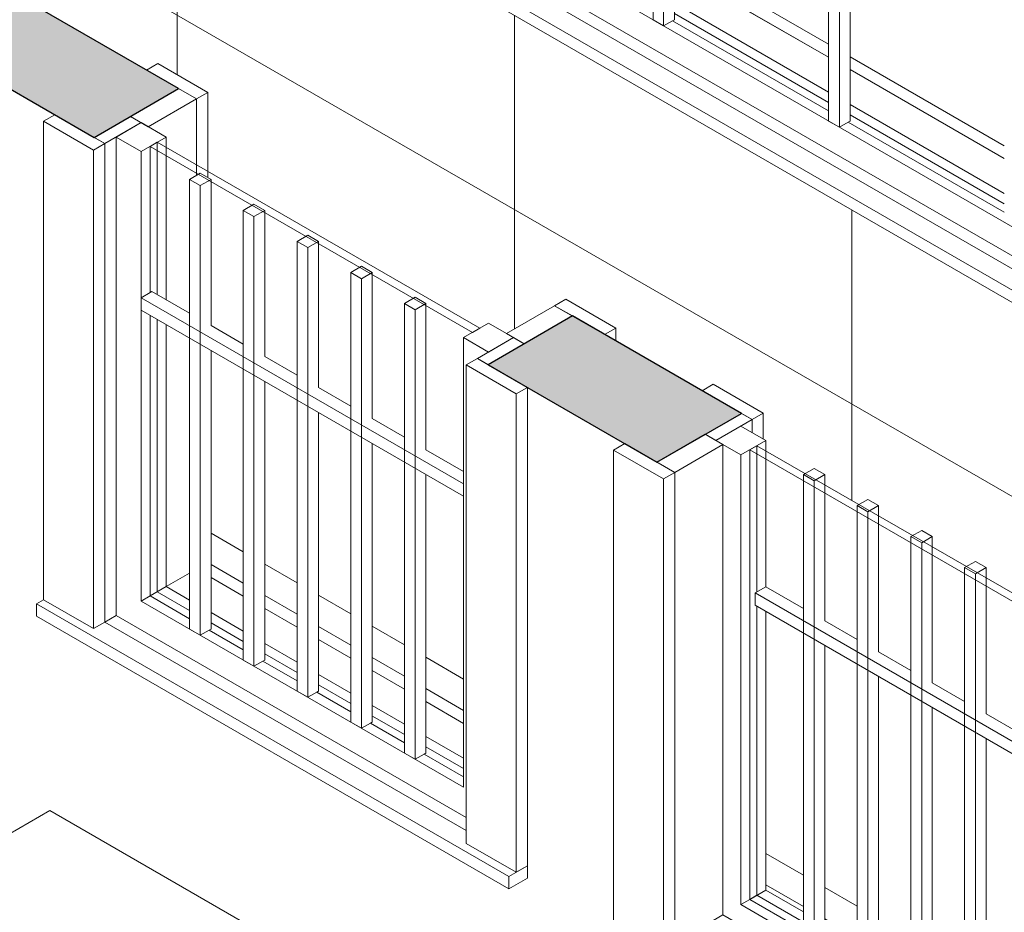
# Model space of a CAD drawing. Header units: metres. Extents: x -33 to 126, y -29 to 31.
# Tile 610 of 656: x 82.47 to 83.7, y 10.59 to 11.71. Entities that reach past the tile are written whole.
import ezdxf

# ---------------------------------------------------------------- set-up
doc = ezdxf.new("R2010")
doc.units = ezdxf.units.M
for name, color, linetype, lineweight in [('A-GLAZ', 151, 'Continuous', 18), ('A-WALL', 113, 'Continuous', 18), ('A-WALL-PATT', 111, 'Continuous', 35), ('I-FURN', 30, 'Continuous', 18)]:
    doc.layers.add(name, color=color, linetype=linetype, lineweight=lineweight)

# ---------------------------------------------------------------- blocks, each defined once
blk = doc.blocks.new('Casement w Mullions-Number_0002 - _JANELA 2-2381636-PERSPECTIVA GERAL')
at = {"layer": 'A-GLAZ', "lineweight": 9}
for p, q in [((8.3691, 12.2762), (8.3691, 11.711)), ((8.3825, 11.7032), (8.3825, 12.2684)), ((8.5898, 12.1488), (8.5898, 11.5835)), ((8.6033, 11.5758), (8.6033, 12.141)), ((9.038, 11.3248), (7.7136, 12.0894)), ((9.095, 11.2125), (7.582, 12.086)), ((7.582, 12.0705), (9.095, 11.197)), ((7.6822, 12.0713), (9.0411, 11.2866)), ((7.668, 12.0631), (9.0411, 11.2703)), ((9.0411, 11.2703), (7.668, 12.0631)), ((8.396, 11.9797), (8.396, 11.711)), ((8.6167, 11.8522), (8.6167, 11.5835)), ((8.396, 11.792), (8.5898, 11.6801)), ((8.5898, 11.6638), (8.396, 11.7756)), ((8.396, 11.7756), (8.5898, 11.6638)), ((8.396, 11.7317), (8.5898, 11.6198)), ((8.5898, 11.6069), (8.396, 11.7187)), ((8.3691, 11.711), (8.3825, 11.7032)), ((8.3825, 11.7032), (8.3938, 11.7097)), ((8.3938, 11.7097), (8.396, 11.711)), ((8.3938, 11.7097), (8.5898, 11.5965)), ((8.6167, 11.6645), (8.8105, 11.5526)), ((8.8105, 11.5363), (8.6167, 11.6482)), ((8.6167, 11.6482), (8.8105, 11.5363)), ((8.6167, 11.6043), (8.8105, 11.4924)), ((8.5898, 11.5835), (8.6033, 11.5758)), ((8.6033, 11.5758), (8.6145, 11.5822)), ((8.6145, 11.5822), (8.6167, 11.5835)), ((8.6145, 11.5822), (8.8105, 11.4691)), ((8.8105, 11.4794), (8.6167, 11.5913))]:
    blk.add_line(p, q, dxfattribs=at)
blk = doc.blocks.new('Mesa-Retangular - Mesa aço inox 45x95cm 88AL 3-V857-PERSPECTIVA GERAL')
at = {"layer": 'I-FURN', "lineweight": 9}
for p, q in [((7.6112, 10.7168), (6.9395, 10.3289)), ((7.9294, 10.5331), (7.6112, 10.7168))]:
    blk.add_line(p, q, dxfattribs=at)
blk = doc.blocks.new('Casement w Mullions-Number_0002 - _JANELA 5-V883-PERSPECTIVA GERAL')
at = {"layer": 'A-GLAZ', "lineweight": 9}
for p, q in [((8.4448, 11.2527), (8.4307, 11.2445)), ((8.5077, 11.2164), (8.4448, 11.2527)), ((8.4307, 11.2445), (8.4935, 11.2082)), ((8.4935, 11.2082), (8.5077, 11.2164)), ((8.5077, 11.2164), (8.5077, 11.1837)), ((8.4935, 11.1919), (8.4935, 11.2082)), ((8.4935, 11.2082), (8.4935, 11.1919)), ((8.3336, 11.1781), (8.3194, 11.1699)), ((8.3964, 11.1418), (8.3336, 11.1781)), ((8.4569, 11.1767), (8.4569, 10.5856)), ((8.4996, 10.9917), (8.4996, 11.1754)), ((8.5108, 11.1819), (8.5108, 11.169)), ((8.3194, 11.1699), (8.3823, 11.1336)), ((8.3194, 11.1699), (8.3194, 10.5062)), ((8.4794, 10.5985), (8.4794, 11.1638)), ((8.4906, 11.1703), (8.4906, 10.605)), ((8.5108, 11.169), (8.5108, 10.9981)), ((8.3823, 11.1336), (8.3964, 11.1418)), ((8.3964, 11.1418), (8.3964, 10.5506)), ((8.3964, 10.5506), (8.3964, 11.1418)), ((8.5581, 11.139), (8.5581, 10.5738)), ((8.5851, 11.139), (8.5851, 11.1261)), ((8.3823, 10.5425), (8.3823, 11.1336)), ((8.5716, 10.566), (8.5716, 11.1313)), ((8.5851, 11.1261), (8.5851, 10.9553)), ((8.6257, 11.1001), (8.6257, 10.5348)), ((8.6526, 11.1001), (8.6526, 11.0871)), ((8.6391, 11.0852), (8.6391, 11.0923)), ((8.6526, 11.0871), (8.6526, 10.9163)), ((8.6391, 10.527), (8.6391, 11.0845)), ((8.6932, 11.0611), (8.6932, 10.4958)), ((8.7201, 11.0611), (8.7201, 11.0481)), ((8.7067, 10.488), (8.7067, 11.0533)), ((8.7201, 11.0481), (8.7201, 10.8773)), ((8.7607, 11.0221), (8.7607, 10.4568)), ((8.7742, 10.4491), (8.7742, 11.0143)), ((8.7877, 11.0221), (8.7877, 11.0091)), ((8.7877, 11.0091), (8.7877, 10.8383)), ((8.5108, 10.9981), (8.4973, 10.9904)), ((8.8324, 10.7969), (8.4973, 10.9904)), ((8.4973, 10.9904), (8.4973, 10.9748)), ((8.5108, 10.9981), (8.5581, 10.9708)), ((8.4973, 10.9748), (8.8324, 10.7814)), ((8.8282, 10.9831), (8.8282, 10.4179)), ((8.8417, 10.8792), (8.8417, 10.9753)), ((8.8552, 10.9831), (8.8552, 10.9701)), ((8.4996, 10.6102), (8.4996, 10.9735)), ((8.5108, 10.967), (8.5108, 10.6167)), ((8.8552, 10.9701), (8.8552, 10.887)), ((8.5851, 10.9553), (8.6257, 10.9318)), ((8.9757, 10.9462), (8.9616, 10.938)), ((8.9616, 10.938), (9.0244, 10.9017)), ((9.0386, 10.9099), (8.9757, 10.9462)), ((8.8846, 10.9298), (8.8846, 10.9039)), ((8.5851, 10.9242), (8.5851, 10.5738)), ((8.6526, 10.9163), (8.6932, 10.8928)), ((9.0244, 10.9017), (9.0386, 10.9099)), ((9.0386, 10.9099), (9.0386, 10.8936)), ((8.6526, 10.8852), (8.6526, 10.5348)), ((8.7201, 10.8773), (8.7607, 10.8539)), ((8.8465, 10.882), (8.8324, 10.8738)), ((8.9094, 10.8457), (8.8465, 10.882)), ((8.8324, 10.8738), (8.8952, 10.8375)), ((8.8324, 10.8738), (8.8324, 10.2826)), ((8.7201, 10.8462), (8.7201, 10.4958)), ((8.8952, 10.8375), (8.9094, 10.8457)), ((8.9094, 10.8457), (8.9094, 10.1819)), ((8.7877, 10.8383), (8.8282, 10.8149)), ((8.8952, 10.1737), (8.8952, 10.8375)), ((8.7877, 10.8072), (8.7877, 10.4568)), ((8.4906, 10.605), (8.5108, 10.6167)), ((8.5108, 10.6234), (8.5581, 10.5961)), ((8.5108, 10.6167), (8.5581, 10.5894)), ((8.4794, 10.5985), (8.4906, 10.605)), ((8.4906, 10.605), (8.4996, 10.6102)), ((8.4906, 10.605), (8.8324, 10.4077)), ((8.5581, 10.5764), (8.4996, 10.6102)), ((8.8324, 10.3947), (8.4794, 10.5985)), ((8.3964, 10.5506), (8.4569, 10.5856)), ((8.4569, 10.5856), (8.8324, 10.3688)), ((8.5851, 10.5805), (8.6257, 10.5571)), ((8.5581, 10.5738), (8.5716, 10.566)), ((8.5851, 10.5738), (8.5716, 10.566)), ((8.6257, 10.5374), (8.5738, 10.5673)), ((8.5851, 10.5738), (8.6257, 10.5504)), ((8.3964, 10.5506), (8.3823, 10.5425)), ((8.8324, 10.2826), (8.3823, 10.5425)), ((8.3964, 10.5506), (8.8324, 10.299)), ((8.8324, 10.299), (8.3964, 10.5506)), ((8.6526, 10.5416), (8.6932, 10.5181)), ((8.6257, 10.5348), (8.6391, 10.527)), ((8.6526, 10.5348), (8.6391, 10.527)), ((8.6526, 10.5348), (8.6932, 10.5114)), ((8.6932, 10.4984), (8.6414, 10.5283)), ((8.3194, 10.5062), (8.8952, 10.1737)), ((8.6932, 10.4958), (8.7067, 10.488)), ((8.7201, 10.4958), (8.7067, 10.488)), ((8.7201, 10.5026), (8.7607, 10.4791)), ((8.7201, 10.4958), (8.7607, 10.4724)), ((8.7607, 10.4594), (8.7089, 10.4893)), ((8.7607, 10.4568), (8.7742, 10.4491)), ((8.7877, 10.4568), (8.7742, 10.4491)), ((8.7877, 10.4636), (8.8282, 10.4401)), ((8.7877, 10.4568), (8.8282, 10.4334)), ((8.8282, 10.4204), (8.7764, 10.4504)), ((8.8282, 10.4179), (8.8324, 10.4155)), ((8.9094, 10.1819), (8.8952, 10.1737))]:
    blk.add_line(p, q, dxfattribs=at)
at = {"layer": 'A-GLAZ'}
for p, q in [((8.4801, 11.216), (8.4345, 11.1897)), ((8.4935, 11.2082), (8.4801, 11.216)), ((8.4479, 11.1819), (8.4935, 11.2082)), ((8.4794, 11.2001), (8.4479, 11.1819)), ((8.5108, 11.1819), (8.4794, 11.2001)), ((8.4345, 11.1897), (8.374, 11.1548)), ((8.4569, 11.1767), (8.4345, 11.1897)), ((8.4345, 11.1897), (8.4479, 11.1819)), ((8.3964, 11.1418), (8.4569, 11.1767)), ((8.4479, 11.1819), (8.4794, 11.1638)), ((8.4794, 11.1638), (8.5108, 11.1819)), ((8.4996, 11.1754), (8.4906, 11.1703)), ((8.9048, 10.9415), (8.4996, 11.1754)), ((8.4906, 11.1703), (8.8958, 10.9363)), ((8.374, 11.1548), (8.3964, 11.1418)), ((8.5716, 11.1468), (8.5581, 11.139)), ((8.5581, 11.139), (8.5716, 11.1313)), ((8.5851, 11.139), (8.5716, 11.1468)), ((8.5716, 11.1313), (8.5851, 11.139)), ((8.6391, 11.1078), (8.6257, 11.1001)), ((8.6257, 11.1001), (8.6391, 11.0923)), ((8.6526, 11.1001), (8.6391, 11.1078)), ((8.6391, 11.0923), (8.6526, 11.1001)), ((8.7067, 11.0688), (8.6932, 11.0611)), ((8.6932, 11.0611), (8.7067, 11.0533)), ((8.7201, 11.0611), (8.7067, 11.0688)), ((8.7067, 11.0533), (8.7201, 11.0611)), ((8.7742, 11.0299), (8.7607, 11.0221)), ((8.7877, 11.0221), (8.7742, 11.0299)), ((8.7607, 11.0221), (8.7742, 11.0143)), ((8.7742, 11.0143), (8.7877, 11.0221)), ((8.8417, 10.9909), (8.8282, 10.9831)), ((8.8552, 10.9831), (8.8417, 10.9909)), ((8.8282, 10.9831), (8.8417, 10.9753)), ((8.8417, 10.9753), (8.8552, 10.9831)), ((8.916, 10.948), (8.8846, 10.9298)), ((8.8958, 10.9363), (8.9048, 10.9415)), ((8.9474, 10.9298), (8.916, 10.948)), ((8.9616, 10.938), (8.916, 10.9117)), ((8.975, 10.9302), (8.9616, 10.938)), ((8.8846, 10.9298), (8.916, 10.9117)), ((8.916, 10.9117), (8.9474, 10.9298)), ((8.9295, 10.9039), (8.975, 10.9302)), ((8.907, 10.9169), (8.8465, 10.882)), ((8.9295, 10.9039), (8.907, 10.9169)), ((8.869, 10.869), (8.9295, 10.9039)), ((8.916, 10.9117), (8.9295, 10.9039)), ((8.8465, 10.882), (8.869, 10.869))]:
    blk.add_line(p, q, dxfattribs=at)
blk = doc.blocks.new('Casement w Mullions-Number_0002 - _JANELA 5-V884-PERSPECTIVA GERAL')
at = {"layer": 'A-GLAZ', "lineweight": 9}
for p, q in [((7.7467, 11.6558), (7.7325, 11.6476)), ((7.8095, 11.6195), (7.7467, 11.6558)), ((7.7325, 11.6476), (7.7954, 11.6113)), ((7.7954, 11.6113), (7.8095, 11.6195)), ((7.8095, 11.6195), (7.8095, 11.5203)), ((7.7954, 11.5285), (7.7954, 11.6113)), ((7.7954, 11.6113), (7.7954, 11.5285)), ((7.6175, 11.5915), (7.6033, 11.5834)), ((7.6033, 11.5834), (7.6662, 11.5471)), ((7.6033, 11.5834), (7.6033, 10.9818)), ((7.6803, 11.5552), (7.6175, 11.5915)), ((7.6945, 11.5634), (7.6945, 10.9619)), ((7.7461, 11.3654), (7.7461, 11.5569)), ((7.7574, 11.5634), (7.7574, 11.5504)), ((7.6662, 11.5471), (7.6803, 11.5552)), ((7.6662, 10.9455), (7.6662, 11.5471)), ((7.6803, 11.5552), (7.6803, 10.9537)), ((7.6803, 10.9537), (7.6803, 11.5552)), ((7.7259, 10.98), (7.7259, 11.5453)), ((7.7371, 11.5517), (7.7371, 11.368)), ((7.7574, 11.5504), (7.7574, 11.3589)), ((7.7954, 11.5152), (7.7954, 11.5285)), ((7.7954, 11.5285), (7.7954, 11.5152)), ((7.8095, 11.5203), (7.8095, 11.5125)), ((7.7867, 10.9449), (7.7867, 11.5102)), ((7.8137, 11.3264), (7.8137, 11.5102)), ((7.8002, 11.5024), (7.8002, 10.9371)), ((7.8542, 10.9059), (7.8542, 11.4712)), ((7.8812, 11.2874), (7.8812, 11.4712)), ((7.8677, 11.4634), (7.8677, 10.8982)), ((7.9218, 10.8669), (7.9218, 11.4322)), ((7.9352, 11.4244), (7.9352, 10.8592)), ((7.9487, 11.2484), (7.9487, 11.4322)), ((7.9893, 10.828), (7.9893, 11.3932)), ((8.0028, 11.3854), (8.0028, 10.8202)), ((8.0162, 11.2094), (8.0162, 11.3932)), ((7.7259, 11.3615), (7.7371, 11.368)), ((7.7259, 11.3615), (8.1311, 11.1276)), ((7.7259, 11.3459), (7.7259, 11.3615)), ((7.7371, 11.368), (7.7394, 11.3693)), ((7.7867, 11.3419), (7.7394, 11.3693)), ((8.2596, 11.3596), (8.2455, 11.3514)), ((8.3225, 11.3233), (8.2596, 11.3596)), ((8.1311, 11.112), (7.7259, 11.3459)), ((8.0568, 10.789), (8.0568, 11.3542)), ((8.0703, 11.3464), (8.0703, 10.7812)), ((8.0838, 11.1704), (8.0838, 11.3542)), ((8.2455, 11.3514), (8.3083, 11.3151)), ((7.7371, 11.3394), (7.7371, 10.9865)), ((7.7461, 10.9917), (7.7461, 11.3343)), ((7.7574, 11.3278), (7.7574, 10.9982)), ((7.8542, 11.3029), (7.8137, 11.3264)), ((8.3083, 11.3151), (8.3225, 11.3233)), ((8.3225, 11.3233), (8.3225, 11.307)), ((8.1311, 11.3113), (8.1311, 10.7461)), ((7.8137, 10.9449), (7.8137, 11.2953)), ((7.9218, 11.264), (7.8812, 11.2874)), ((8.1484, 11.285), (8.1342, 11.2769)), ((8.2112, 11.2487), (8.1484, 11.285)), ((8.1342, 11.2769), (8.1971, 11.2406)), ((8.1342, 11.2769), (8.1342, 10.6753)), ((7.8812, 10.9059), (7.8812, 11.2563)), ((7.9893, 11.225), (7.9487, 11.2484)), ((8.1971, 11.2406), (8.2112, 11.2487)), ((8.2112, 11.2487), (8.2112, 10.6472)), ((8.1971, 10.639), (8.1971, 11.2406)), ((7.9487, 10.8669), (7.9487, 11.2173)), ((8.0568, 11.186), (8.0162, 11.2094)), ((8.0162, 10.828), (8.0162, 11.1783)), ((8.1311, 11.1431), (8.0838, 11.1704)), ((8.0838, 10.789), (8.0838, 11.1393)), ((8.1311, 11.1276), (8.1311, 11.112)), ((7.8137, 11.0259), (7.8542, 11.0025)), ((7.7574, 10.9982), (7.7867, 11.0151)), ((7.8542, 10.9862), (7.8137, 11.0096)), ((7.8137, 11.0096), (7.8542, 10.9862)), ((7.7371, 10.9865), (7.7574, 10.9982)), ((7.7371, 10.9865), (7.7461, 10.9917)), ((7.7867, 10.9683), (7.7461, 10.9917)), ((7.7574, 10.9982), (7.7867, 10.9812)), ((7.8812, 10.9869), (7.9218, 10.9635)), ((7.6033, 10.9818), (7.5944, 10.9767)), ((7.5944, 10.9767), (7.5944, 10.9611)), ((8.1881, 10.6338), (7.5944, 10.9767)), ((7.6033, 10.9818), (7.6662, 10.9455)), ((7.7259, 10.98), (7.7371, 10.9865)), ((8.1311, 10.7461), (7.7259, 10.98)), ((7.7371, 10.9865), (7.7867, 10.9579)), ((7.8137, 10.9657), (7.8542, 10.9422)), ((7.9218, 10.9472), (7.8812, 10.9706)), ((7.8812, 10.9706), (7.9218, 10.9472)), ((7.5944, 10.9611), (8.1881, 10.6183)), ((7.6662, 10.9455), (7.6803, 10.9537)), ((7.6945, 10.9619), (7.6803, 10.9537)), ((7.6803, 10.9537), (8.1342, 10.6917)), ((8.1342, 10.6917), (7.6803, 10.9537)), ((7.6945, 10.9619), (8.1342, 10.708)), ((7.8542, 10.9293), (7.8137, 10.9527)), ((7.8002, 10.9371), (7.7867, 10.9449)), ((7.8002, 10.9371), (7.8114, 10.9436)), ((7.8114, 10.9436), (7.8137, 10.9449)), ((7.8114, 10.9436), (7.8542, 10.9189)), ((7.9487, 10.9479), (7.9893, 10.9245)), ((7.8812, 10.9267), (7.9218, 10.9032)), ((7.9893, 10.9082), (7.9487, 10.9316)), ((7.9487, 10.9316), (7.9893, 10.9082)), ((7.9218, 10.8903), (7.8812, 10.9137)), ((7.8677, 10.8982), (7.8542, 10.9059)), ((7.8677, 10.8982), (7.8789, 10.9046)), ((7.8789, 10.9046), (7.8812, 10.9059)), ((7.8789, 10.9046), (7.9218, 10.8799)), ((8.0162, 10.909), (8.0568, 10.8855)), ((8.0568, 10.8692), (8.0162, 10.8926)), ((8.0162, 10.8926), (8.0568, 10.8692)), ((7.9487, 10.8877), (7.9893, 10.8642)), ((7.9352, 10.8592), (7.9218, 10.8669)), ((7.9352, 10.8592), (7.9465, 10.8656)), ((7.9465, 10.8656), (7.9487, 10.8669)), ((7.9465, 10.8656), (7.9893, 10.8409)), ((7.9893, 10.8513), (7.9487, 10.8747)), ((8.0838, 10.87), (8.1311, 10.8426)), ((8.1311, 10.8263), (8.0838, 10.8536)), ((8.0838, 10.8536), (8.1311, 10.8263)), ((8.0162, 10.8487), (8.0568, 10.8253)), ((8.0028, 10.8202), (7.9893, 10.828)), ((8.0028, 10.8202), (8.014, 10.8267)), ((8.014, 10.8267), (8.0162, 10.828)), ((8.014, 10.8267), (8.0568, 10.8019)), ((8.0568, 10.8123), (8.0167, 10.8354)), ((8.0838, 10.8097), (8.1311, 10.7824)), ((8.0703, 10.7812), (8.0568, 10.789)), ((8.0815, 10.7877), (8.0838, 10.789)), ((8.1311, 10.7694), (8.0838, 10.7967)), ((8.0703, 10.7812), (8.0815, 10.7877)), ((8.0815, 10.7877), (8.1311, 10.7591)), ((8.1342, 10.6753), (8.1971, 10.639)), ((8.1881, 10.6338), (8.2112, 10.6472)), ((8.1971, 10.639), (8.2112, 10.6472)), ((8.2112, 10.6472), (8.2112, 10.6316)), ((8.1881, 10.6183), (8.1881, 10.6338)), ((8.1881, 10.6183), (8.2112, 10.6316))]:
    blk.add_line(p, q, dxfattribs=at)
at = {"layer": 'A-GLAZ'}
for p, q in [((7.7729, 11.6243), (7.7125, 11.5893)), ((7.7954, 11.6113), (7.7729, 11.6243)), ((7.7349, 11.5764), (7.7954, 11.6113)), ((7.7125, 11.5893), (7.6669, 11.563)), ((7.6803, 11.5552), (7.7259, 11.5816)), ((7.7259, 11.5816), (7.6945, 11.5634)), ((7.7125, 11.5893), (7.7349, 11.5764)), ((7.7259, 11.5816), (7.7125, 11.5893)), ((7.7574, 11.5634), (7.7259, 11.5816)), ((7.6669, 11.563), (7.6803, 11.5552)), ((7.6945, 11.5634), (7.7259, 11.5453)), ((7.7259, 11.5453), (7.7574, 11.5634)), ((7.7461, 11.5569), (7.7371, 11.5517)), ((8.1513, 11.323), (7.7461, 11.5569)), ((7.7371, 11.5517), (8.1423, 11.3178)), ((7.8002, 11.5179), (7.7867, 11.5102)), ((7.7867, 11.5102), (7.8002, 11.5024)), ((7.8137, 11.5102), (7.8002, 11.5179)), ((7.8002, 11.5024), (7.8137, 11.5102)), ((7.8677, 11.4789), (7.8542, 11.4712)), ((7.8542, 11.4712), (7.8677, 11.4634)), ((7.8812, 11.4712), (7.8677, 11.4789)), ((7.8677, 11.4634), (7.8812, 11.4712)), ((7.9352, 11.44), (7.9218, 11.4322)), ((7.9487, 11.4322), (7.9352, 11.44)), ((7.9218, 11.4322), (7.9352, 11.4244)), ((7.9352, 11.4244), (7.9487, 11.4322)), ((8.0028, 11.401), (7.9893, 11.3932)), ((8.0162, 11.3932), (8.0028, 11.401)), ((7.9893, 11.3932), (8.0028, 11.3854)), ((8.0028, 11.3854), (8.0162, 11.3932)), ((8.0703, 11.362), (8.0568, 11.3542)), ((8.0838, 11.3542), (8.0703, 11.362)), ((8.0568, 11.3542), (8.0703, 11.3464)), ((8.0703, 11.3464), (8.0838, 11.3542)), ((8.2455, 11.3514), (8.185, 11.3165)), ((8.2679, 11.3385), (8.2455, 11.3514)), ((8.2074, 11.3036), (8.2679, 11.3385)), ((8.1625, 11.3295), (8.1311, 11.3113)), ((8.1423, 11.3178), (8.1513, 11.323)), ((8.194, 11.3113), (8.1625, 11.3295)), ((8.1311, 11.3113), (8.1625, 11.2932)), ((8.194, 11.3113), (8.1484, 11.285)), ((8.1625, 11.2932), (8.194, 11.3113)), ((8.185, 11.3165), (8.2074, 11.3036)), ((8.2074, 11.3036), (8.194, 11.3113)), ((8.1619, 11.2772), (8.2074, 11.3036)), ((8.1484, 11.285), (8.1619, 11.2772))]:
    blk.add_line(p, q, dxfattribs=at)

msp = doc.modelspace()

# ---------------------------------------------------------------- hatches: boundary and pattern name
at = {"layer": 'A-WALL-PATT', "lineweight": 9}
h = msp.add_hatch(color=256, dxfattribs=at)
h.paths.add_polyline_path([(84.046, 10.7057), (84.1521, 10.7669), (83.8692, 10.9302), (83.7632, 10.869), (83.9869, 10.7398)], flags=0)
h.paths.add_polyline_path([(83.2682, 11.1548), (83.3743, 11.216), (83.1621, 11.3385), (83.0561, 11.2772), (83.2419, 11.1699)], flags=0)
h.paths.add_polyline_path([(82.5611, 11.563), (82.6672, 11.6243), (81.0197, 12.5754), (80.9136, 12.5142), (82.5235, 11.5847)], flags=0)
h.paths.add_polyline_path([(80.4186, 12.8), (80.5247, 12.8612), (79.5347, 13.4328), (79.4287, 13.3715), (80.4115, 12.8041)], flags=0)
h = msp.add_hatch(dxfattribs=at)
h.set_pattern_fill('FP_153', color=256, style=0, pattern_type=2)
h.set_pattern_definition([(330, (-45.383, -19.372), (0.0003449, 0.2445974), []), (90, (-45.383, -19.372), (-0.424, 0.245), [])])
h.paths.add_polyline_path([(84.1486, 10.769), (84.1486, 11.5399), (84.0124, 11.6186), (84.0124, 11.2103), (83.9892, 11.197), (82.4762, 12.0705), (82.4762, 12.086), (82.4852, 12.0912), (82.4852, 12.5002), (82.4692, 12.5095), (82.4692, 11.7385), (82.6267, 11.6476), (82.6409, 11.6558), (82.7037, 11.6195), (82.7037, 11.5203), (83.0455, 11.323), (83.0567, 11.3295), (83.0792, 11.3165), (83.1538, 11.3596), (83.2167, 11.3233), (83.2167, 11.307), (83.3249, 11.2445), (83.339, 11.2527), (83.4019, 11.2164), (83.4019, 11.1837), (83.405, 11.1819), (83.405, 11.169), (83.4546, 11.1403), (83.4658, 11.1468), (83.4793, 11.139), (83.4793, 11.1261), (83.5221, 11.1013), (83.5333, 11.1078), (83.5468, 11.1001), (83.5468, 11.0871), (83.5896, 11.0624), (83.6009, 11.0688), (83.6143, 11.0611), (83.6143, 11.0481), (83.6572, 11.0234), (83.6684, 11.0299), (83.6819, 11.0221), (83.6819, 11.0091), (83.7247, 10.9844), (83.7368, 10.9904), (83.7494, 10.9831), (83.7494, 10.9701), (83.799, 10.9415), (83.8102, 10.948), (83.8423, 10.9302), (83.8699, 10.9462), (83.9328, 10.9099), (83.9328, 10.8936), (84.1411, 10.7733)], flags=0)

# ---------------------------------------------------------------- linework, layer by layer
at = {"layer": 'A-WALL', "lineweight": 25}
for p, q in [((82.6672, 11.6243), (81.0197, 12.5754)), ((80.9136, 12.5142), (82.5611, 11.563)), ((82.5611, 11.563), (82.6672, 11.6243)), ((83.1621, 11.3385), (83.0561, 11.2772)), ((83.3743, 11.216), (83.1621, 11.3385)), ((83.0561, 11.2772), (83.2682, 11.1548)), ((83.2682, 11.1548), (83.3743, 11.216))]:
    msp.add_line(p, q, dxfattribs=at)
at = {"layer": 'A-WALL', "lineweight": 9}
for p, q in [((82.7079, 11.0653), (82.7485, 11.0419)), ((82.7754, 11.0263), (82.816, 11.0029)), ((82.8429, 10.9873), (82.8835, 10.9639)), ((82.9105, 10.9483), (82.951, 10.9249)), ((82.978, 10.9094), (83.0253, 10.882)), ((83.405, 10.6628), (83.4523, 10.6355)), ((83.4793, 10.6199), (83.5199, 10.5965))]:
    msp.add_line(p, q, dxfattribs=at)

# ---------------------------------------------------------------- block references
at = {"layer": 'A-GLAZ', "lineweight": 9}
for name in ['Casement w Mullions-Number_0002 - _JANELA 2-2381636-PERSPECTIVA GERAL', 'Casement w Mullions-Number_0002 - _JANELA 5-V884-PERSPECTIVA GERAL', 'Casement w Mullions-Number_0002 - _JANELA 5-V883-PERSPECTIVA GERAL']:
    msp.add_blockref(name, (74.8942, 0), dxfattribs=at)
at = {"layer": 'I-FURN', "lineweight": 9}
msp.add_blockref('Mesa-Retangular - Mesa aço inox 45x95cm 88AL 3-V857-PERSPECTIVA GERAL', (74.8942, 0), dxfattribs=at)

doc.saveas('drawing.dxf')
